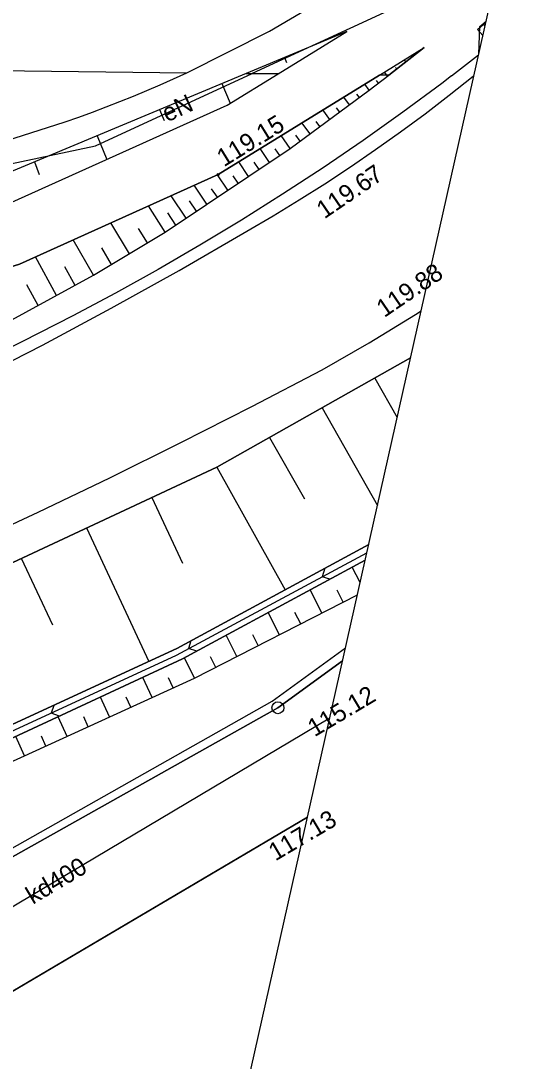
# Model space of a CAD drawing. Extents: x 6424617 to 6425697, y 5665845 to 5667190.
# Drawn here: x 6425527.49 to 6425548.49, y 5666770.43 to 5666814.14 of the extents above; entities that cross this region are included whole.
import ezdxf

# ---------------------------------------------------------------- set-up
doc = ezdxf.new("R2010")
doc.units = 0
for name, color, linetype in [('Warstwa 1', 7, 'Continuous'), ('Warstwa 10', 7, 'Continuous'), ('Warstwa 12', 7, 'Continuous'), ('Warstwa 13', 7, 'Continuous'), ('Warstwa 14', 7, 'Continuous'), ('Warstwa 2', 7, 'Continuous'), ('Warstwa 20', 7, 'Continuous'), ('Warstwa 21', 7, 'Continuous'), ('Warstwa 25', 7, 'Continuous'), ('Warstwa 4', 7, 'Continuous'), ('Warstwa 6', 7, 'Continuous'), ('Warstwa 63', 7, 'Continuous'), ('Warstwa 8', 7, 'Continuous'), ('Warstwa 9', 7, 'Continuous')]:
    doc.layers.add(name, color=color, linetype=linetype)

msp = doc.modelspace()

# ---------------------------------------------------------------- linework, layer by layer
at = {"layer": 'Warstwa 1'}
for p, q in [((6425538.28, 5666785.28), (6425540.993, 5666787.253)), ((6425538.28, 5666785.28), (6425540.993, 5666787.253)), ((6425499.79, 5666763.64), (6425538.28, 5666785.28)), ((6425499.79, 5666763.64), (6425538.28, 5666785.28))]:
    msp.add_line(p, q, dxfattribs=at)
at = {"layer": 'Warstwa 10'}
msp.add_circle((6425538.28, 5666785.28), 0.25, dxfattribs=at)
at = {"layer": 'Warstwa 12'}
for points in [[(6425547.942, 5666818.248), (6425542.72, 5666814.47), (6425537.196, 5666811.92)], [(6425483.301, 5666812.571), (6425486.24, 5666810.85), (6425495.15, 5666807.75), (6425505.58, 5666805.83), (6425516.81, 5666805.95), (6425530.63, 5666808.89), (6425537.196, 5666811.92)], [(6425439.31, 5666710.23), (6425439.66, 5666710.72), (6425448.14, 5666722.71), (6425448.48, 5666723.2), (6425448.94, 5666723.59), (6425475.94, 5666746.73), (6425476.32, 5666747.05), (6425476.75, 5666747.3), (6425493.96, 5666757.39), (6425512.26, 5666768.08), (6425512.67, 5666768.34), (6425513.1, 5666768.57), (6425540.455, 5666784.853)]]:
    msp.add_lwpolyline(points, dxfattribs=at)
at = {"layer": 'Warstwa 2'}
msp.add_lwpolyline([(6425499.558, 5666763.778), (6425538.043, 5666785.55), (6425541.114, 5666787.792)], dxfattribs=at)
at = {"layer": 'Warstwa 20'}
for points in [[(6425541.172, 5666813.683), (6425536.954, 5666811.923)], [(6425542.931, 5666811.851), (6425544.421, 5666813.014)], [(6425536.954, 5666811.923), (6425525.448, 5666807.124), (6425523.838, 5666806.716), (6425520.732, 5666806.071), (6425518.007, 5666805.646), (6425515.187, 5666805.341), (6425511.846, 5666805.15), (6425508.44, 5666805.208), (6425505.612, 5666805.37), (6425503.771, 5666805.545), (6425500.287, 5666806.012), (6425496.536, 5666806.804), (6425493.577, 5666807.654), (6425490.89, 5666808.515), (6425488.443, 5666809.424), (6425485.396, 5666810.743), (6425481.867, 5666812.588)], [(6425490.445, 5666784.582), (6425496.465, 5666787.566), (6425502.572, 5666790.371), (6425508.678, 5666793.175), (6425513.932, 5666795.414), (6425519.185, 5666797.654), (6425522.542, 5666799.198), (6425525.894, 5666800.914), (6425530.546, 5666803.444), (6425533.553, 5666805.256), (6425538.799, 5666808.775), (6425542.115, 5666811.215), (6425542.931, 5666811.851)], [(6425423.975, 5666705.683), (6425430.593, 5666718.208), (6425434.815, 5666724.884), (6425442.865, 5666735.842), (6425449.506, 5666743.525), (6425457.96, 5666751.925), (6425465.429, 5666758.342), (6425471.767, 5666763.129), (6425478.3, 5666767.613), (6425490.329, 5666774.548), (6425495.629, 5666777.253), (6425506.424, 5666782.31), (6425513.735, 5666785.529), (6425519.279, 5666787.88), (6425524.774, 5666790.281), (6425535.72, 5666795.385), (6425543.845, 5666799.972)], [(6425397.717, 5666563.595), (6425408.777, 5666613.558), (6425420.19, 5666662.277), (6425422.263, 5666671.843), (6425425.112, 5666682.265), (6425428.828, 5666692.501), (6425434.133, 5666703.719), (6425439.89, 5666714.579), (6425446.35, 5666724.425), (6425453.458, 5666733.05), (6425459.766, 5666739.488), (6425469.542, 5666749.045), (6425480.164, 5666757.256), (6425501.728, 5666770.441), (6425513.396, 5666776.752), (6425534.779, 5666786.519), (6425541.614, 5666790.023)]]:
    msp.add_lwpolyline(points, dxfattribs=at)
at = {"layer": 'Warstwa 21'}
for points in [[(6425538.289, 5666811.907), (6425541.172, 5666813.683)], [(6425542.544, 5666811.856), (6425544.421, 5666813.014)], [(6425468.392, 5666812.751), (6425469.664, 5666811.753), (6425475.779, 5666807.481), (6425482.248, 5666803.463), (6425489.746, 5666800.997), (6425497.214, 5666799.642), (6425504.774, 5666800.045), (6425515.195, 5666802.708), (6425526.109, 5666806.062), (6425536.154, 5666810.592), (6425538.289, 5666811.907)], [(6425422.574, 5666722.304), (6425431.815, 5666741.584), (6425441.056, 5666760.863), (6425453.143, 5666770.998), (6425464.372, 5666779.068), (6425474.879, 5666784.82), (6425481.549, 5666788.4), (6425486.475, 5666791.043), (6425498.143, 5666796.224), (6425505.971, 5666798.183), (6425515.118, 5666800.069), (6425517.803, 5666800.908), (6425527.431, 5666803.918), (6425535.771, 5666807.678), (6425542.544, 5666811.856)], [(6425395.128, 5666563.627), (6425400.623, 5666586.839), (6425406.117, 5666610.05), (6425418.598, 5666662.716), (6425420.909, 5666672.158), (6425423.939, 5666682.636), (6425427.728, 5666693.051), (6425432.507, 5666703.979), (6425438.572, 5666715.223), (6425444.985, 5666725.25), (6425452.157, 5666734.094), (6425458.51, 5666740.811), (6425468.627, 5666750.422), (6425479.256, 5666758.503), (6425490.733, 5666765.878), (6425500.954, 5666771.865), (6425512.768, 5666777.974), (6425526.98, 5666784.499), (6425534.042, 5666787.773), (6425542.088, 5666792.135)], [(6425541.942, 5666791.484), (6425534.274, 5666787.329), (6425527.192, 5666784.035), (6425512.98, 5666777.53), (6425501.186, 5666771.421), (6425490.985, 5666765.453), (6425479.549, 5666758.097), (6425468.96, 5666750.036), (6425458.864, 5666740.465), (6425452.531, 5666733.767), (6425445.4, 5666724.963), (6425439.007, 5666714.975), (6425432.963, 5666703.75), (6425428.185, 5666692.863), (6425424.416, 5666682.488), (6425421.387, 5666672.029), (6425419.076, 5666662.608), (6425407.511, 5666613.811), (6425395.635, 5666563.62)]]:
    msp.add_lwpolyline(points, dxfattribs=at)
at = {"layer": 'Warstwa 25'}
for centre in [(6425535.771, 5666807.678), (6425542.18, 5666807.482)]:
    msp.add_circle(centre, 0.045, dxfattribs=at)
at = {"layer": 'Warstwa 4'}
msp.add_line((6425546.904, 5666813.986), (6425546.97, 5666813.91), dxfattribs=at)
msp.add_lwpolyline([(6425546.881, 5666813.514), (6425546.658, 5666813.774), (6425547.006, 5666814.073)], dxfattribs=at)
at = {"layer": 'Warstwa 6'}
for points in [[(6425569.514, 5666914.463), (6425559.46, 5666924.76), (6425550.86, 5666931.17), (6425537.49, 5666938.32), (6425528.13, 5666942.39), (6425522.252, 5666945.035), (6425474.6, 5666748.65), (6425499.79, 5666763.64), (6425538.28, 5666785.28), (6425540.993, 5666787.253)], [(6425546.707, 5666812.739), (6425546.757, 5666813.892), (6425547.018, 5666814.127)], [(6425545.562, 5666811.819), (6425546.7, 5666812.707)], [(6425545.562, 5666811.819), (6425545.153, 5666811.5), (6425543.516, 5666810.291), (6425541.856, 5666809.113), (6425540.175, 5666807.965), (6425538.473, 5666806.849), (6425536.751, 5666805.764), (6425535.009, 5666804.711), (6425533.249, 5666803.69), (6425531.469, 5666802.701), (6425529.672, 5666801.746), (6425527.569, 5666800.661), (6425525.454, 5666799.597), (6425523.329, 5666798.555), (6425521.193, 5666797.535), (6425519.047, 5666796.536), (6425516.891, 5666795.559), (6425514.725, 5666794.605), (6425512.549, 5666793.673), (6425510.364, 5666792.762), (6425510.566, 5666792.308)], [(6425540.993, 5666787.253), (6425538.28, 5666785.28), (6425499.79, 5666763.64), (6425474.6, 5666748.65), (6425463.303, 5666702.097), (6425465.896, 5666701.486), (6425467.474, 5666708.027), (6425470.358, 5666709.972), (6425533.169, 5666752.354)], [(6425539.52, 5666780.685), (6425474.521, 5666742.263), (6425468.89, 5666738.623), (6425463.567, 5666734.544), (6425458.586, 5666730.055), (6425453.979, 5666725.182), (6425449.775, 5666719.957), (6425446.001, 5666714.414), (6425442.681, 5666708.588), (6425439.837, 5666702.516), (6425437.485, 5666696.236), (6425435.642, 5666689.788), (6425431.186, 5666670.142)]]:
    msp.add_lwpolyline(points, dxfattribs=at)
at = {"layer": 'Warstwa 63'}
msp.add_lwpolyline([(6425341.164, 5665895.978), (6425588.9, 5667000.928), (6424898.307, 5667155.763), (6424650.57, 5666050.814)], close=True, dxfattribs=at)
at = {"layer": 'Warstwa 8'}
for p, q in [((6425537.923, 5666813.696), (6425541.258, 5666815.668)), ((6425534.463, 5666811.953), (6425537.923, 5666813.696)), ((6425485.159, 5666812.548), (6425534.463, 5666811.953)), ((6425485.159, 5666812.548), (6425534.463, 5666811.953)), ((6425533.344, 5666811.451), (6425533.905, 5666811.699)), ((6425533.905, 5666811.699), (6425534.463, 5666811.953)), ((6425545.467, 5666811.01), (6425546.468, 5666811.809)), ((6425546.468, 5666811.809), (6425546.506, 5666811.841)), ((6425546.468, 5666811.809), (6425546.499, 5666811.809)), ((6425546.468, 5666811.809), (6425546.499, 5666811.809)), ((6425532.215, 5666810.973), (6425532.781, 5666811.209)), ((6425532.781, 5666811.209), (6425533.344, 5666811.451)), ((6425531.075, 5666810.52), (6425531.646, 5666810.743)), ((6425531.646, 5666810.743), (6425532.215, 5666810.973)), ((6425544.451, 5666810.229), (6425545.467, 5666811.01)), ((6425529.927, 5666810.09), (6425530.502, 5666810.302)), ((6425530.502, 5666810.302), (6425531.075, 5666810.52)), ((6425543.422, 5666809.466), (6425544.451, 5666810.229)), ((6425526.501, 5666808.973), (6425529.349, 5666809.885)), ((6425529.349, 5666809.885), (6425529.927, 5666810.09)), ((6425542.378, 5666808.723), (6425543.422, 5666809.466)), ((6425541.322, 5666807.998), (6425542.378, 5666808.723)), ((6425540.252, 5666807.293), (6425541.322, 5666807.998)), ((6425539.17, 5666806.608), (6425540.252, 5666807.293)), ((6425538.075, 5666805.942), (6425539.17, 5666806.608)), ((6425536.969, 5666805.296), (6425538.075, 5666805.942)), ((6425534.139, 5666803.653), (6425536.969, 5666805.296)), ((6425531.281, 5666802.058), (6425534.139, 5666803.653)), ((6425528.396, 5666800.513), (6425531.281, 5666802.058)), ((6425544.048, 5666801.797), (6425544.289, 5666801.955)), ((6425542.109, 5666800.607), (6425544.048, 5666801.797)), ((6425540.135, 5666799.477), (6425542.109, 5666800.607)), ((6425525.485, 5666799.018), (6425528.396, 5666800.513)), ((6425537.182, 5666797.931), (6425540.135, 5666799.477)), ((6425534.211, 5666796.42), (6425537.182, 5666797.931)), ((6425531.223, 5666794.942), (6425534.211, 5666796.42)), ((6425528.218, 5666793.499), (6425531.223, 5666794.942)), ((6425525.197, 5666792.09), (6425528.218, 5666793.499)), ((6425503.185, 5666759.207), (6425539.52, 5666780.685))]:
    msp.add_line(p, q, dxfattribs=at)
at = {"layer": 'Warstwa 9'}
for p, q in [((6425538.552, 5666812.59), (6425538.638, 5666812.383)), ((6425543.652, 5666812.414), (6425543.586, 5666812.499)), ((6425542.855, 5666811.852), (6425542.752, 5666811.984)), ((6425543.268, 5666812.114), (6425543.218, 5666812.178)), ((6425542.5, 5666811.515), (6425542.418, 5666811.622)), ((6425542.884, 5666811.815), (6425542.855, 5666811.852)), ((6425535.931, 5666811.497), (6425536.278, 5666810.669)), ((6425542.115, 5666811.215), (6425541.921, 5666811.472)), ((6425541.286, 5666810.605), (6425541.046, 5666810.932)), ((6425541.7, 5666810.91), (6425541.592, 5666811.056)), ((6425533.31, 5666810.404), (6425533.501, 5666809.948)), ((6425540.457, 5666809.995), (6425540.168, 5666810.39)), ((6425540.872, 5666810.3), (6425540.739, 5666810.481)), ((6425539.628, 5666809.385), (6425539.289, 5666809.848)), ((6425540.042, 5666809.69), (6425539.886, 5666809.904)), ((6425530.689, 5666809.31), (6425531.106, 5666808.315)), ((6425538.799, 5666808.775), (6425538.421, 5666809.313)), ((6425539.214, 5666809.08), (6425539.034, 5666809.33)), ((6425537.925, 5666808.188), (6425537.537, 5666808.768)), ((6425538.362, 5666808.482), (6425538.17, 5666808.761)), ((6425528.068, 5666808.217), (6425528.268, 5666807.681)), ((6425537.05, 5666807.602), (6425536.64, 5666808.214)), ((6425537.488, 5666807.895), (6425537.288, 5666808.193)), ((6425536.176, 5666807.016), (6425535.741, 5666807.665)), ((6425536.613, 5666807.309), (6425536.402, 5666807.624)), ((6425535.302, 5666806.429), (6425534.768, 5666807.226)), ((6425534.427, 5666805.842), (6425533.795, 5666806.787)), ((6425535.739, 5666806.722), (6425535.497, 5666807.084)), ((6425533.553, 5666805.256), (6425532.85, 5666806.361)), ((6425534.864, 5666806.136), (6425534.573, 5666806.571)), ((6425533.99, 5666805.549), (6425533.656, 5666806.062)), ((6425532.05, 5666804.35), (6425531.268, 5666805.648)), ((6425532.802, 5666804.803), (6425532.43, 5666805.404)), ((6425530.546, 5666803.444), (6425529.691, 5666804.937)), ((6425531.298, 5666803.897), (6425530.889, 5666804.595)), ((6425528.995, 5666802.601), (6425528.113, 5666804.225)), ((6425529.771, 5666803.022), (6425529.336, 5666803.802)), ((6425528.22, 5666802.179), (6425527.748, 5666803.048)), ((6425542.352, 5666799.129), (6425543.285, 5666797.476)), ((6425540.141, 5666797.881), (6425542.456, 5666793.78)), ((6425537.931, 5666796.633), (6425539.39, 5666794.048)), ((6425535.72, 5666795.385), (6425538.581, 5666790.234)), ((6425532.984, 5666794.109), (6425534.27, 5666791.351)), ((6425530.247, 5666792.833), (6425532.862, 5666787.226)), ((6425527.511, 5666791.557), (6425528.817, 5666788.756)), ((6425534.023, 5666787.493), (6425542.01, 5666791.787)), ((6425540.245, 5666791.136), (6425540.138, 5666790.781)), ((6425541.729, 5666790.534), (6425541.394, 5666791.188)), ((6425540.463, 5666790.683), (6425540.138, 5666790.781)), ((6425540.129, 5666789.262), (6425539.632, 5666790.233)), ((6425541.021, 5666789.719), (6425540.767, 5666790.215)), ((6425538.345, 5666788.347), (6425537.869, 5666789.277)), ((6425539.237, 5666788.805), (6425538.994, 5666789.28)), ((6425534.625, 5666788.089), (6425534.527, 5666787.764)), ((6425536.562, 5666787.433), (6425536.107, 5666788.322)), ((6425537.454, 5666787.89), (6425537.221, 5666788.345)), ((6425534.881, 5666787.658), (6425534.527, 5666787.764)), ((6425524.668, 5666783.164), (6425534.023, 5666787.493)), ((6425534.779, 5666786.519), (6425534.363, 5666787.377)), ((6425535.67, 5666786.976), (6425535.453, 5666787.413)), ((6425532.997, 5666785.705), (6425532.609, 5666786.555)), ((6425533.888, 5666786.112), (6425533.687, 5666786.539)), ((6425528.879, 5666785.379), (6425528.761, 5666785.058)), ((6425531.215, 5666784.891), (6425530.833, 5666785.728)), ((6425532.106, 5666785.298), (6425531.914, 5666785.72)), ((6425529.113, 5666784.929), (6425528.761, 5666785.058)), ((6425529.433, 5666784.077), (6425529.056, 5666784.902)), ((6425530.324, 5666784.484), (6425530.134, 5666784.899)), ((6425527.651, 5666783.263), (6425527.28, 5666784.076)), ((6425528.542, 5666783.67), (6425528.355, 5666784.08))]:
    msp.add_line(p, q, dxfattribs=at)
for points in [[(6425536.954, 5666811.923), (6425538.289, 5666811.907), (6425541.172, 5666813.683)], [(6425542.544, 5666811.856), (6425544.421, 5666813.014), (6425542.931, 5666811.851)]]:
    msp.add_lwpolyline(points, close=True, dxfattribs=at)
for points in [[(6425490.445, 5666784.582), (6425496.465, 5666787.566), (6425502.572, 5666790.371), (6425508.678, 5666793.175), (6425513.932, 5666795.414), (6425519.185, 5666797.654), (6425522.542, 5666799.198), (6425525.894, 5666800.914), (6425530.546, 5666803.444), (6425533.553, 5666805.256), (6425538.799, 5666808.775), (6425542.115, 5666811.215), (6425542.931, 5666811.851), (6425542.544, 5666811.856), (6425535.771, 5666807.678), (6425527.431, 5666803.918), (6425517.803, 5666800.908), (6425515.118, 5666800.069), (6425505.971, 5666798.183), (6425498.143, 5666796.224), (6425486.475, 5666791.043)], [(6425489.746, 5666800.997), (6425497.214, 5666799.642), (6425504.774, 5666800.045), (6425515.195, 5666802.708), (6425526.109, 5666806.062), (6425536.154, 5666810.592), (6425538.289, 5666811.907), (6425536.954, 5666811.923), (6425525.448, 5666807.124), (6425523.838, 5666806.716), (6425520.732, 5666806.071), (6425518.007, 5666805.646), (6425515.187, 5666805.341), (6425511.846, 5666805.15), (6425508.44, 5666805.208), (6425505.612, 5666805.37), (6425503.771, 5666805.545), (6425500.287, 5666806.012), (6425496.536, 5666806.804), (6425493.577, 5666807.654)], [(6425543.845, 5666799.972), (6425535.72, 5666795.385), (6425524.774, 5666790.281), (6425519.279, 5666787.88), (6425513.735, 5666785.529), (6425506.424, 5666782.31), (6425495.629, 5666777.253), (6425490.329, 5666774.548), (6425478.3, 5666767.613), (6425471.767, 5666763.129), (6425465.429, 5666758.342), (6425457.96, 5666751.925), (6425449.506, 5666743.525), (6425442.865, 5666735.842), (6425434.815, 5666724.884), (6425430.593, 5666718.208), (6425423.975, 5666705.683)], [(6425542.088, 5666792.135), (6425534.042, 5666787.773), (6425526.98, 5666784.499), (6425512.768, 5666777.974), (6425500.954, 5666771.865), (6425490.733, 5666765.878), (6425479.256, 5666758.503), (6425468.627, 5666750.422), (6425458.51, 5666740.811), (6425452.157, 5666734.094), (6425444.985, 5666725.25), (6425438.572, 5666715.223), (6425432.507, 5666703.979), (6425427.728, 5666693.051), (6425423.939, 5666682.636), (6425420.909, 5666672.158), (6425418.598, 5666662.716), (6425406.117, 5666610.05)], [(6425406.117, 5666610.05), (6425418.598, 5666662.716), (6425420.909, 5666672.158), (6425423.939, 5666682.636), (6425427.728, 5666693.051), (6425432.507, 5666703.979), (6425438.572, 5666715.223), (6425444.985, 5666725.25), (6425452.157, 5666734.094), (6425458.51, 5666740.811), (6425468.627, 5666750.422), (6425479.256, 5666758.503), (6425490.733, 5666765.878), (6425500.954, 5666771.865), (6425512.768, 5666777.974), (6425526.98, 5666784.499), (6425534.042, 5666787.773), (6425542.088, 5666792.135)], [(6425407.511, 5666613.811), (6425419.076, 5666662.608), (6425421.387, 5666672.029), (6425424.416, 5666682.488), (6425428.185, 5666692.863), (6425432.963, 5666703.75), (6425439.007, 5666714.975), (6425445.4, 5666724.963), (6425452.531, 5666733.767), (6425458.864, 5666740.465), (6425468.96, 5666750.036), (6425479.549, 5666758.097), (6425490.985, 5666765.453), (6425501.186, 5666771.421), (6425512.98, 5666777.53), (6425527.192, 5666784.035), (6425534.274, 5666787.329), (6425541.942, 5666791.484)], [(6425541.942, 5666791.484), (6425534.274, 5666787.329), (6425527.192, 5666784.035), (6425512.98, 5666777.53), (6425501.186, 5666771.421), (6425490.985, 5666765.453), (6425479.549, 5666758.097), (6425468.96, 5666750.036), (6425458.864, 5666740.465), (6425452.531, 5666733.767), (6425445.4, 5666724.963), (6425439.007, 5666714.975), (6425432.963, 5666703.75), (6425428.185, 5666692.863), (6425424.416, 5666682.488), (6425421.387, 5666672.029), (6425419.076, 5666662.608), (6425407.511, 5666613.811)], [(6425408.777, 5666613.558), (6425420.19, 5666662.277), (6425422.263, 5666671.843), (6425425.112, 5666682.265), (6425428.828, 5666692.501), (6425434.133, 5666703.719), (6425439.89, 5666714.579), (6425446.35, 5666724.425), (6425453.458, 5666733.05), (6425459.766, 5666739.488), (6425469.542, 5666749.045), (6425480.164, 5666757.256), (6425501.728, 5666770.441), (6425513.396, 5666776.752), (6425534.779, 5666786.519), (6425541.614, 5666790.023)]]:
    msp.add_lwpolyline(points, dxfattribs=at)

# ---------------------------------------------------------------- texts
at = {"layer": 'Warstwa 13'}
for s, rotation, p in [('eN', 24.769, (6425533.632, 5666809.863)), ('kd400', 30.7621, (6425527.994, 5666776.999))]:
    msp.add_text(s, height=0.75, rotation=rotation, dxfattribs=at).set_placement(p)
at = {"layer": 'Warstwa 14'}
msp.add_text('115.12', height=0.75, rotation=30.7621, dxfattribs=at).set_placement((6425539.815, 5666784.036))
at = {"layer": 'Warstwa 25'}
for s, rotation, p in [('119.15', 31.6674, (6425536.015, 5666807.98)), ('119.67', 34.3374, (6425540.23, 5666805.793)), ('119.88', 34.3374, (6425542.744, 5666801.649)), ('117.13', 30.5902, (6425538.174, 5666778.822))]:
    msp.add_text(s, height=0.75, rotation=rotation, dxfattribs=at).set_placement(p)

doc.saveas('drawing.dxf')
